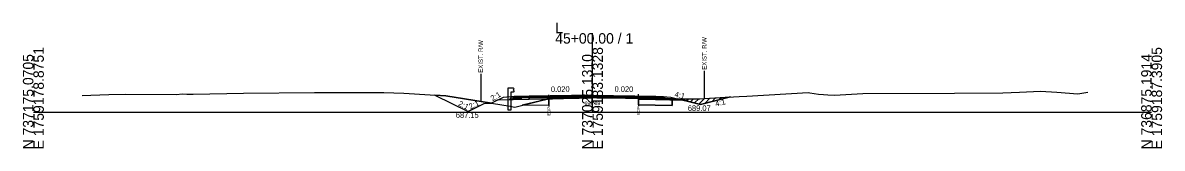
# Model space of a CAD drawing. Extents: x -26 to 4303, y -10 to 9577.
# Drawn here: x 2997.2 to 3302.8, y 4990.3 to 5024 of the extents above; entities that cross this region are included whole.
import ezdxf

# ---------------------------------------------------------------- set-up
doc = ezdxf.new("R2010")
doc.units = 0
for name, color, linetype in [('Default', 7, 'Continuous'), ('Exist CMT Pavement', 7, 'Continuous'), ('Old_Level_10', 7, 'Continuous'), ('Old_Level_2', 7, 'Continuous'), ('Pattern 1', 7, 'Continuous'), ('Prop CMT Conc Surface', 7, 'Continuous'), ('Prop CMT Concrete Structures', 7, 'Continuous'), ('Prop CMT Concrete Wall', 7, 'Continuous'), ('Prop CMT Pvmt Course 1', 7, 'Continuous'), ('Prop CMT Pvmt Course 1 CG', 7, 'Continuous'), ('Prop CMT Pvmt Course 1 Wedge', 7, 'Continuous'), ('Prop CMT Pvmt Course 2', 7, 'Continuous'), ('Prop CMT Pvmt Course 2 Wedge', 7, 'Continuous'), ('Prop CMT Pvmt Course 3', 7, 'Continuous'), ('Prop CMT Pvmt Course 3 Wedge', 7, 'Continuous'), ('Prop CMT Pvmt Surface', 7, 'Continuous'), ('Prop CMT Pvmt Surface Shoulder', 7, 'Continuous'), ('Prop CMT Pvmt Wedge Surface 1', 7, 'Continuous'), ('Prop CMT Pvmt Wedge Surface 2', 7, 'Continuous'), ('Prop CMT Pvmt Wedge Surface 3', 7, 'Continuous'), ('Prop CMT Shld Paved Course 1', 7, 'Continuous'), ('Prop CMT Shld Paved Course 2', 7, 'Continuous'), ('Prop CMT Shld Paved Course 3', 7, 'Continuous'), ('Prop CMT Slope Grass', 7, 'Continuous'), ('Prop CMT Subgrade Earthwork', 7, 'Continuous'), ('Prop Road Sect_ Recs - UC Shallow (Outline)', 7, 'Continuous'), ('Prop Shade Light', 7, 'Continuous'), ('Prop XS DDE Elevations', 7, 'Continuous'), ('Prop XS Ditch Standard Text', 7, 'Continuous'), ('Prop XS Earthwork Shape', 7, 'Continuous'), ('Prop XS Hydro Elevations', 7, 'Continuous'), ('Prop XS SE Text', 7, 'Continuous'), ('Prop XS Side Slope Text', 7, 'Continuous'), ('Prop XS Wedging', 7, 'Continuous')]:
    doc.layers.add(name, color=color, linetype=linetype)

msp = doc.modelspace()

# ---------------------------------------------------------------- linework, layer by layer
at = {"layer": 'Exist CMT Pavement'}
for points in [[(3150, 5004.61), (3133, 5004.27)], [(3150, 5004.61), (3167, 5004.27)]]:
    msp.add_lwpolyline(points, dxfattribs=at)
at = {"layer": 'Old_Level_10'}
for p, q in [((3107.71, 5004.6), (3116.61, 5000.15)), ((3116.59, 5000.15), (3120.9, 5002.3)), ((3120.9, 5002.3), (3122.9, 5002.4))]:
    msp.add_line(p, q, dxfattribs=at)
at = {"layer": 'Old_Level_2'}
for p, q in [((3150, 5000), (3150, 5021.22)), ((3150, 5000), (3150, 5021.22)), ((3000, 5000), (3150, 5000)), ((3000, 5000), (3150, 5000)), ((3150, 5000), (3300, 5000)), ((3150, 5000), (3300, 5000))]:
    msp.add_line(p, q, dxfattribs=at)
at = {"layer": 'Pattern 1'}
for p, q in [((3185.76, 5003.76), (3186.02, 5004.02)), ((3163.5, 5003.47), (3163.59, 5003.57)), ((3164.88, 5003.44), (3164.99, 5003.55)), ((3166.27, 5003.41), (3166.42, 5003.56)), ((3167.66, 5003.39), (3167.84, 5003.57)), ((3169.04, 5003.36), (3169.26, 5003.57)), ((3170.43, 5003.33), (3170.68, 5003.58)), ((3174.01, 5003.32), (3174.28, 5003.6)), ((3175.14, 5003.04), (3175.71, 5003.61)), ((3176.27, 5002.76), (3177.13, 5003.61)), ((3177.4, 5002.47), (3178.55, 5003.62)), ((3178.53, 5002.19), (3180.02, 5003.68)), ((3180.11, 5002.35), (3181.52, 5003.76)), ((3181.99, 5002.82), (3183.02, 5003.85)), ((3183.88, 5003.29), (3184.52, 5003.94))]:
    msp.add_line(p, q, dxfattribs=at)
for points in [[(3187.02, 5004.08), (3179, 5002.07), (3172.93, 5003.59), (3178.83, 5003.62), (3180.05, 5003.68)], [(3162.3, 5003.69), (3162.3, 5003.49), (3171.39, 5003.31), (3171.4, 5003.58), (3165.06, 5003.55), (3163.85, 5003.55), (3163.84, 5003.55), (3163.62, 5003.57)]]:
    msp.add_lwpolyline(points, close=True, dxfattribs=at)
at = {"layer": 'Prop CMT Conc Surface'}
for points in [[(3138.3, 5004.13), (3133, 5004.02)], [(3133, 5004.02), (3133, 5003.82)], [(3138.3, 5003.92), (3138.3, 5004.13)], [(3162.3, 5003.91), (3162.3, 5004.12)], [(3162.3, 5004.12), (3167, 5004.02)], [(3167, 5004.02), (3167, 5003.82)], [(3133, 5003.82), (3138.3, 5003.92)], [(3167, 5003.82), (3162.3, 5003.91)]]:
    msp.add_lwpolyline(points, dxfattribs=at)
at = {"layer": 'Prop CMT Concrete Structures'}
for points in [[(3133, 5004.02), (3133, 5004.27)], [(3138.3, 5004.13), (3133, 5004.02)], [(3150, 5004.49), (3138.3, 5004.25)], [(3138.3, 5004.25), (3138.3, 5004.13)], [(3150, 5004.49), (3162.3, 5004.24)], [(3162.3, 5004.24), (3162.3, 5004.12)], [(3162.3, 5004.12), (3167, 5004.02)], [(3167, 5004.02), (3167, 5004.27)]]:
    msp.add_lwpolyline(points, dxfattribs=at)
at = {"layer": 'Prop CMT Pvmt Course 1'}
for points in [[(3138.3, 5003.92), (3133, 5003.82)], [(3133, 5003.82), (3133, 5003.48)], [(3133, 5003.48), (3138.3, 5003.59)], [(3138.3, 5003.59), (3138.3, 5003.92)], [(3162.3, 5003.91), (3167, 5003.82)], [(3162.3, 5003.58), (3162.3, 5003.91)], [(3167, 5003.48), (3162.3, 5003.58)], [(3167, 5003.82), (3167, 5003.48)]]:
    msp.add_lwpolyline(points, dxfattribs=at)
at = {"layer": 'Prop CMT Pvmt Course 1 Wedge'}
for points in [[(3138.3, 5003.92), (3138.38, 5003.92), (3138.45, 5003.92), (3139.31, 5003.94), (3140.34, 5003.96), (3140.8, 5003.97), (3141.38, 5003.98), (3142.22, 5004), (3143.88, 5004.03), (3144.65, 5004.05), (3146.38, 5004.08), (3147.08, 5004.1), (3148.88, 5004.13), (3149.01, 5004.14), (3150, 5004.16)], [(3150, 5004.16), (3150, 5003.89)], [(3150, 5004.16), (3150.62, 5004.14), (3151.19, 5004.13), (3151.38, 5004.13), (3151.94, 5004.12), (3153.88, 5004.08), (3154.38, 5004.07), (3156.38, 5004.03), (3156.81, 5004.02), (3158.88, 5003.98), (3159.24, 5003.97), (3161.39, 5003.93), (3161.56, 5003.92), (3161.64, 5003.92), (3161.68, 5003.92), (3161.7, 5003.92), (3161.92, 5003.92), (3161.94, 5003.92), (3162.3, 5003.91)], [(3138.3, 5003.55), (3138.3, 5003.92)], [(3150, 5003.89), (3149.01, 5003.86), (3148.88, 5003.86), (3147.08, 5003.82), (3146.38, 5003.8), (3144.65, 5003.75), (3143.88, 5003.73), (3142.22, 5003.68), (3141.38, 5003.65), (3140.8, 5003.63), (3140.34, 5003.63), (3139.31, 5003.6), (3138.45, 5003.57), (3138.38, 5003.56), (3138.3, 5003.55)], [(3162.3, 5003.69), (3161.94, 5003.72), (3161.92, 5003.72), (3161.7, 5003.72), (3161.68, 5003.71), (3161.64, 5003.73), (3161.56, 5003.72), (3161.39, 5003.74), (3159.24, 5003.74), (3158.88, 5003.75), (3156.81, 5003.82), (3156.38, 5003.83), (3154.38, 5003.85), (3153.88, 5003.86), (3151.94, 5003.86), (3151.38, 5003.87), (3151.19, 5003.88), (3150.62, 5003.91), (3150, 5003.89)], [(3162.3, 5003.91), (3162.3, 5003.69)]]:
    msp.add_lwpolyline(points, dxfattribs=at)
at = {"layer": 'Prop CMT Pvmt Course 2'}
for points in [[(3131, 5004.23), (3129, 5004.19), (3128.74, 5003.94)], [(3133, 5004.02), (3133, 5004.27)], [(3167, 5004.27), (3169, 5004.23), (3169.26, 5003.98)], [(3167, 5004.02), (3167, 5004.27)], [(3169.26, 5003.98), (3167, 5004.02)], [(3128.74, 5003.94), (3131, 5003.98)]]:
    msp.add_lwpolyline(points, dxfattribs=at)
at = {"layer": 'Prop CMT Pvmt Course 2 Wedge'}
for points in [[(3129, 5004.19), (3126, 5003.95)], [(3169, 5004.23), (3171, 5004.07), (3179, 5002.07), (3187.02, 5004.08)], [(3126, 5003.95), (3122.9, 5002.4)]]:
    msp.add_lwpolyline(points, dxfattribs=at)
at = {"layer": 'Prop CMT Pvmt Course 3'}
for points in [[(3133, 5004.02), (3128.74, 5003.94), (3128.53, 5003.73)], [(3133, 5003.82), (3133, 5004.02)], [(3167, 5004.02), (3169.26, 5003.98), (3169.47, 5003.77)], [(3167, 5003.82), (3167, 5004.02)], [(3128.53, 5003.73), (3131, 5003.78)], [(3169.47, 5003.77), (3167, 5003.82)]]:
    msp.add_lwpolyline(points, dxfattribs=at)
at = {"layer": 'Prop CMT Pvmt Course 3 Wedge'}
for points in [[(3127.4, 5000.57), (3127.4, 5006.57)], [(3127.4, 5006.57), (3128.73, 5006.57), (3129, 5006.28)], [(3129, 5005.7), (3128.73, 5005.41), (3128.06, 5005.41)], [(3128.06, 5005.41), (3128.06, 5000.57)], [(3129, 5006.28), (3128.73, 5005.99)], [(3128.73, 5005.99), (3129, 5005.7)], [(3128.06, 5000.57), (3127.4, 5000.57)]]:
    msp.add_lwpolyline(points, dxfattribs=at)
at = {"layer": 'Prop CMT Pvmt Surface'}
for points in [[(3150, 5004.36), (3133, 5004.02)], [(3133, 5004.02), (3133, 5004.27)], [(3150, 5004.36), (3167, 5004.02)], [(3167, 5004.02), (3167, 5004.27)]]:
    msp.add_lwpolyline(points, dxfattribs=at)
at = {"layer": 'Prop CMT Pvmt Surface Shoulder'}
for points in [[(3138.31, 5003.55), (3138.38, 5003.56), (3138.45, 5003.57), (3139.31, 5003.6), (3140.34, 5003.63), (3140.8, 5003.63), (3141.38, 5003.65), (3142.22, 5003.68), (3143.88, 5003.73), (3144.65, 5003.75), (3146.38, 5003.8), (3147.08, 5003.82), (3148.88, 5003.86), (3149.01, 5003.86), (3150, 5003.89)], [(3150, 5003.89), (3150.62, 5003.91), (3151.19, 5003.88), (3151.38, 5003.87), (3151.94, 5003.86), (3153.88, 5003.86), (3154.38, 5003.85), (3156.38, 5003.83), (3156.81, 5003.82), (3158.88, 5003.75), (3159.24, 5003.74), (3161.39, 5003.74), (3161.56, 5003.72), (3161.64, 5003.73), (3161.68, 5003.71), (3161.7, 5003.72), (3161.92, 5003.72), (3161.94, 5003.72), (3162.3, 5003.69)]]:
    msp.add_lwpolyline(points, dxfattribs=at)
at = {"layer": 'Prop CMT Pvmt Wedge Surface 1'}
for p, q in [((3133.02, 5003.36), (3124.46, 5003.19)), ((3138.31, 5003.46), (3133.02, 5003.36)), ((3162.3, 5003.45), (3166.98, 5003.36)), ((3166.98, 5003.36), (3174.47, 5003.21))]:
    msp.add_line(p, q, dxfattribs=at)
for points in [[(3138.31, 5003.55), (3138.31, 5003.46)], [(3162.3, 5003.45), (3162.3, 5003.69)]]:
    msp.add_lwpolyline(points, dxfattribs=at)
at = {"layer": 'Prop CMT Pvmt Wedge Surface 2'}
for points in [[(3138.3, 5004.25), (3138.38, 5004.26), (3138.45, 5004.26), (3139.31, 5004.27), (3140.34, 5004.3), (3140.8, 5004.3), (3141.38, 5004.32), (3142.22, 5004.33), (3143.88, 5004.37), (3144.65, 5004.38), (3146.38, 5004.42), (3147.08, 5004.43), (3148.88, 5004.47), (3149.01, 5004.47), (3150, 5004.49)], [(3150, 5004.36), (3149.01, 5004.34), (3148.88, 5004.34), (3147.08, 5004.31), (3146.38, 5004.29), (3144.65, 5004.26), (3143.88, 5004.24), (3142.22, 5004.21), (3141.38, 5004.19), (3140.8, 5004.18), (3140.34, 5004.17), (3139.31, 5004.15), (3138.45, 5004.13), (3138.38, 5004.13), (3138.3, 5004.13)], [(3138.3, 5004.13), (3138.3, 5004.25)], [(3150, 5004.49), (3150, 5004.36)], [(3150, 5004.49), (3150.62, 5004.48), (3151.19, 5004.46), (3151.38, 5004.46), (3151.94, 5004.45), (3153.88, 5004.41), (3154.38, 5004.4), (3156.38, 5004.36), (3156.81, 5004.35), (3158.88, 5004.31), (3159.24, 5004.3), (3161.39, 5004.26), (3161.56, 5004.26), (3161.64, 5004.26), (3161.68, 5004.25), (3161.7, 5004.25), (3161.92, 5004.25), (3161.94, 5004.25), (3162.3, 5004.24)], [(3162.3, 5004.12), (3161.94, 5004.12), (3161.92, 5004.13), (3161.7, 5004.13), (3161.68, 5004.13), (3161.64, 5004.13), (3161.56, 5004.13), (3161.39, 5004.14), (3159.24, 5004.18), (3158.88, 5004.19), (3156.81, 5004.23), (3156.38, 5004.24), (3154.38, 5004.28), (3153.88, 5004.29), (3151.94, 5004.32), (3151.38, 5004.34), (3151.19, 5004.34), (3150.62, 5004.35), (3150, 5004.36)], [(3162.3, 5004.24), (3162.3, 5004.12)]]:
    msp.add_lwpolyline(points, dxfattribs=at)
at = {"layer": 'Prop CMT Pvmt Wedge Surface 3'}
for points in [[(3138.3, 5004.13), (3138.38, 5004.13), (3138.45, 5004.13), (3139.31, 5004.15), (3140.34, 5004.17), (3140.8, 5004.18), (3141.38, 5004.19), (3142.22, 5004.21), (3143.88, 5004.24), (3144.65, 5004.26), (3146.38, 5004.29), (3147.08, 5004.31), (3148.88, 5004.34), (3149.01, 5004.34), (3150, 5004.36)], [(3150, 5004.16), (3149.01, 5004.14), (3148.88, 5004.13), (3147.08, 5004.1), (3146.38, 5004.08), (3144.65, 5004.05), (3143.88, 5004.03), (3142.22, 5004), (3141.38, 5003.98), (3140.8, 5003.97), (3140.34, 5003.96), (3139.31, 5003.94), (3138.45, 5003.92), (3138.38, 5003.92), (3138.3, 5003.92)], [(3138.3, 5003.92), (3138.3, 5004.13)], [(3150, 5004.36), (3150, 5004.16)], [(3150, 5004.36), (3150.62, 5004.35), (3151.19, 5004.34), (3151.38, 5004.34), (3151.94, 5004.32), (3153.88, 5004.29), (3154.38, 5004.28), (3156.38, 5004.24), (3156.81, 5004.23), (3158.88, 5004.19), (3159.24, 5004.18), (3161.39, 5004.14), (3161.56, 5004.13), (3161.64, 5004.13), (3161.68, 5004.13), (3161.7, 5004.13), (3161.92, 5004.13), (3161.94, 5004.12), (3162.3, 5004.12)], [(3162.3, 5003.91), (3161.94, 5003.92), (3161.92, 5003.92), (3161.7, 5003.92), (3161.68, 5003.92), (3161.64, 5003.92), (3161.56, 5003.92), (3161.39, 5003.93), (3159.24, 5003.97), (3158.88, 5003.98), (3156.81, 5004.02), (3156.38, 5004.03), (3154.38, 5004.07), (3153.88, 5004.08), (3151.94, 5004.12), (3151.38, 5004.13), (3151.19, 5004.13), (3150.62, 5004.14), (3150, 5004.16)], [(3162.3, 5004.12), (3162.3, 5003.91)]]:
    msp.add_lwpolyline(points, dxfattribs=at)
at = {"layer": 'Prop CMT Shld Paved Course 1'}
for points in [[(3133, 5003.82), (3133, 5004.27)], [(3150, 5004.16), (3133, 5003.82)], [(3150, 5004.16), (3167, 5003.82)], [(3167, 5003.82), (3167, 5004.27)]]:
    msp.add_lwpolyline(points, dxfattribs=at)
at = {"layer": 'Prop CMT Shld Paved Course 2'}
for points in [[(3131, 5004.23), (3129, 5004.19)], [(3133, 5004.27), (3131, 5004.23)], [(3167, 5004.27), (3169, 5004.23)]]:
    msp.add_lwpolyline(points, dxfattribs=at)
at = {"layer": 'Prop CMT Shld Paved Course 3'}
for points in [[(3150, 5004.61), (3133, 5004.27)], [(3133, 5004.27), (3133, 5004.02)], [(3133, 5004.02), (3138.3, 5004.13)], [(3138.3, 5004.25), (3150, 5004.49)], [(3138.3, 5004.13), (3138.3, 5004.25)], [(3150, 5004.36), (3150, 5004.61)], [(3150, 5004.61), (3167, 5004.27)], [(3150, 5004.49), (3150, 5004.36), (3150, 5004.36)], [(3162.3, 5004.24), (3150, 5004.49)], [(3162.3, 5004.12), (3162.3, 5004.24)], [(3167, 5004.02), (3162.3, 5004.12)], [(3167, 5004.27), (3167, 5004.02)]]:
    msp.add_lwpolyline(points, dxfattribs=at)
at = {"layer": 'Prop CMT Slope Grass'}
msp.add_lwpolyline([(3013.07, 5004.48), (3015.42, 5004.6), (3020.27, 5004.73), (3024.65, 5004.84), (3038.31, 5004.78), (3039.98, 5004.92), (3041.15, 5004.85), (3042.83, 5004.85), (3056.38, 5005.09), (3075.43, 5005.26), (3094.02, 5005.25), (3099.39, 5005.14), (3106.45, 5004.7), (3110.69, 5004.37), (3127.89, 5001.6), (3129.2, 5001.38), (3136.66, 5003.24), (3138.38, 5003.56), (3139.31, 5003.6), (3140.34, 5003.63), (3140.8, 5003.63), (3141.38, 5003.65), (3142.22, 5003.68), (3143.88, 5003.73), (3144.65, 5003.75), (3146.38, 5003.8), (3147.08, 5003.82), (3149.01, 5003.86), (3150, 5003.89), (3150.62, 5003.91), (3151.38, 5003.87), (3151.94, 5003.86), (3153.88, 5003.86), (3154.38, 5003.85), (3156.38, 5003.83), (3156.81, 5003.82), (3158.88, 5003.75), (3159.24, 5003.74), (3161.94, 5003.72), (3163.84, 5003.55), (3178.83, 5003.62), (3180.05, 5003.68), (3189.36, 5004.21), (3191.42, 5004.29), (3207.86, 5005.25), (3208.31, 5005.22), (3210.61, 5004.88), (3211.93, 5004.74), (3213.14, 5004.64), (3214.91, 5004.6), (3222.53, 5005.01), (3247.08, 5005.13), (3260.04, 5005.2), (3264.52, 5005.35), (3270.21, 5005.68), (3274.57, 5005.35), (3280.21, 5004.94), (3282.87, 5005.34)], dxfattribs=at)
at = {"layer": 'Prop CMT Subgrade Earthwork'}
for points in [[(3133, 5003.82), (3128.53, 5003.73), (3128.03, 5003.72), (3127.69, 5003.38)], [(3127.69, 5003.38), (3133, 5003.48)], [(3133, 5003.48), (3133, 5003.82)], [(3167, 5003.82), (3169.47, 5003.77), (3169.97, 5003.76), (3170.31, 5003.42)], [(3167, 5003.48), (3167, 5003.82)], [(3170.31, 5003.42), (3167, 5003.48)]]:
    msp.add_lwpolyline(points, dxfattribs=at)
at = {"layer": 'Prop Road Sect_ Recs - UC Shallow (Outline)'}
msp.add_line((3138.3, 5003.5), (3138.3, 5002), dxfattribs=at)
for points in [[(3138.3, 5002), (3138.3, 5003.5), (3138.04, 5003.5), (3136.66, 5003.24), (3134.94, 5002.81), (3133.5, 5002.46), (3132.31, 5002.16), (3131.15, 5001.87), (3131.12, 5001.86)], [(3171.36, 5001.81), (3162.3, 5001.99), (3162.3, 5003.49), (3171.39, 5003.31)]]:
    msp.add_lwpolyline(points, close=True, dxfattribs=at)
at = {"layer": 'Prop Shade Light'}
for p, q in [((3137.61, 5003.42), (3131.12, 5001.86)), ((3131.12, 5001.86), (3138.3, 5002)), ((3138.31, 5003.5), (3137.61, 5003.42)), ((3138.3, 5002), (3138.31, 5003.5)), ((3162.3, 5003.49), (3162.27, 5001.99)), ((3162.27, 5001.99), (3171.36, 5001.81)), ((3171.39, 5003.31), (3170.39, 5003.33)), ((3171.36, 5001.81), (3171.39, 5003.31))]:
    msp.add_line(p, q, dxfattribs=at)
msp.add_lwpolyline([(3170.39, 5003.33), (3167, 5003.4), (3163.87, 5003.46), (3162.3, 5003.49)], dxfattribs=at)
at = {"layer": 'Prop XS DDE Elevations'}
for points in [[(3172.93, 5003.59), (3178.83, 5003.62), (3180.05, 5003.68), (3187.02, 5004.08), (3179, 5002.07), (3174.47, 5003.21)], [(3133.02, 5003.36), (3124.46, 5003.19), (3122.9, 5002.4), (3127.89, 5001.6), (3129.2, 5001.38), (3136.66, 5003.24), (3137.78, 5003.45)], [(3138.31, 5003.46), (3137.78, 5003.45), (3138.31, 5003.55)], [(3138.45, 5003.57), (3139.31, 5003.6), (3138.38, 5003.56)], [(3147.08, 5003.82), (3148.88, 5003.86), (3149.01, 5003.86)], [(3150.62, 5003.91), (3151.19, 5003.88), (3151.38, 5003.87)], [(3161.39, 5003.74), (3161.55, 5003.72), (3159.24, 5003.74)], [(3161.68, 5003.71), (3161.7, 5003.72), (3161.92, 5003.72), (3161.66, 5003.72)], [(3162.3, 5003.69), (3163.84, 5003.55), (3172.93, 5003.59), (3174.47, 5003.21), (3166.98, 5003.36), (3162.3, 5003.45)]]:
    msp.add_lwpolyline(points, close=True, dxfattribs=at)
at = {"layer": 'Prop XS Ditch Standard Text'}
for p, q in [((3120, 5010.27), (3120, 5002.87)), ((3180, 5011.08), (3180, 5003.68)), ((3138.3, 5003.55), (3138.3, 5001.5)), ((3162.3, 5003.69), (3162.3, 5001.64))]:
    msp.add_line(p, q, dxfattribs=at)
at = {"layer": 'Prop XS Earthwork Shape'}
msp.add_lwpolyline([(3116.61, 5000.15), (3120.9, 5002.3), (3122.9, 5002.4), (3110.69, 5004.37), (3107.71, 5004.6)], close=True, dxfattribs=at)
at = {"layer": 'Prop XS Wedging'}
for p, q in [((3138.3, 5003.55), (3138.3, 5004.66)), ((3138.3, 5004.13), (3150, 5004.36)), ((3138.3, 5004.25), (3138.3, 5004.13)), ((3138.3, 5004.13), (3138.31, 5003.55)), ((3150, 5004.36), (3150, 5004.36)), ((3150, 5004.36), (3150, 5004.36)), ((3150, 5004.36), (3162.3, 5004.12)), ((3150, 5004.36), (3150, 5004.36)), ((3162.3, 5004.12), (3150, 5004.36)), ((3162.3, 5003.69), (3162.3, 5004.8)), ((3162.3, 5004.12), (3162.3, 5004.24)), ((3162.3, 5003.69), (3162.3, 5004.12)), ((3138.31, 5003.55), (3138.38, 5003.56)), ((3140.8, 5003.63), (3141.38, 5003.65)), ((3141.38, 5003.65), (3142.22, 5003.68)), ((3146.38, 5003.8), (3147.08, 5003.82)), ((3149.01, 5003.86), (3150, 5003.89)), ((3151.38, 5003.87), (3151.94, 5003.86)), ((3151.94, 5003.86), (3153.88, 5003.86)), ((3153.88, 5003.86), (3154.38, 5003.85)), ((3154.38, 5003.85), (3156.38, 5003.83)), ((3161.66, 5003.72), (3161.92, 5003.72))]:
    msp.add_line(p, q, dxfattribs=at)
for points in [[(3150, 5004.49), (3133, 5004.15)], [(3150, 5004.36), (3133, 5004.02)], [(3150, 5004.49), (3150, 5004.49), (3138.3, 5004.25)], [(3150, 5004.36), (3150, 5004.36), (3138.3, 5004.13)], [(3150, 5004.49), (3167, 5004.15)], [(3162.3, 5004.24), (3150, 5004.49), (3150, 5004.49)], [(3150, 5004.36), (3167, 5004.02)], [(3150, 5004.36), (3150, 5004.36)], [(3150, 5004.36), (3150, 5004.36)], [(3138.38, 5003.56), (3138.45, 5003.57), (3139.31, 5003.6), (3140.34, 5003.63), (3140.8, 5003.63)], [(3142.22, 5003.68), (3143.88, 5003.73), (3144.65, 5003.75), (3146.38, 5003.8)], [(3147.08, 5003.82), (3148.88, 5003.86), (3149.01, 5003.86)], [(3150, 5003.89), (3150.62, 5003.91), (3151.19, 5003.88), (3151.38, 5003.87)], [(3156.38, 5003.83), (3156.81, 5003.82), (3158.88, 5003.75), (3159.24, 5003.74)], [(3159.24, 5003.74), (3161.39, 5003.74), (3161.55, 5003.72)], [(3161.55, 5003.72), (3161.56, 5003.72), (3161.57, 5003.72)], [(3161.57, 5003.72), (3161.64, 5003.73), (3161.66, 5003.72)], [(3161.92, 5003.72), (3161.92, 5003.72), (3161.94, 5003.72), (3162.3, 5003.69)]]:
    msp.add_lwpolyline(points, dxfattribs=at)

# ---------------------------------------------------------------- texts
at = {"layer": 'Default'}
msp.add_text('-', height=0.0001, dxfattribs=at).set_placement((3000, 5000))
at = {"layer": 'Old_Level_2'}
for s, p in [('L', (3140, 5021.22)), ('L', (3140, 5021.22)), ('45+00.00 / 1', (3140, 5018.42)), ('45+00.00 / 1', (3140, 5018.42))]:
    msp.add_text(s, height=2.8, dxfattribs=at).set_placement(p)
for s, p in [('E 1759178.8751', (3002.8, 4990)), ('E 1759178.8751', (3002.8, 4990)), ('E 1759183.1328', (3152.8, 4990)), ('E 1759183.1328', (3152.8, 4990)), ('E 1759187.3905', (3302.8, 4990)), ('E 1759187.3905', (3302.8, 4990)), ('N 737175.0705', (3000, 4990)), ('N 737175.0705', (3000, 4990)), ('N 737025.1310', (3150, 4990)), ('N 737025.1310', (3150, 4990)), ('N 736875.1914', (3300, 4990)), ('N 736875.1914', (3300, 4990))]:
    msp.add_text(s, height=2.8, rotation=90, dxfattribs=at).set_placement(p)
at = {"layer": 'Prop CMT Concrete Wall'}
for rotation, p in [(29.9324, (3123.18, 5002.92)), (334.1383, (3113.84, 5001.81)), (25.8617, (3117.27, 5000.73))]:
    msp.add_text('2:1', height=1.5, rotation=rotation, dxfattribs=at).set_placement(p)
msp.add_text('687.15', height=1.5, dxfattribs=at).set_placement((3113.33, 4998.47))
at = {"layer": 'Prop CMT Pvmt Course 1 CG'}
msp.add_text('690.89', height=1, dxfattribs=at).set_placement((3147.87, 5001.89))
at = {"layer": 'Prop XS Ditch Standard Text'}
for s, height, p in [('EXIST. R/W', 1.181, (3180.59, 5011.38)), ('EXIST. R/W', 1.181, (3120.59, 5010.57)), ('EOP', 0.787, (3138.7, 4999.1)), ('EOP', 0.787, (3162.69, 4999.24))]:
    msp.add_text(s, height=height, rotation=90, dxfattribs=at).set_placement(p)
at = {"layer": 'Prop XS Hydro Elevations'}
msp.add_text('689.07', height=1.5, dxfattribs=at).set_placement((3175.57, 5000.33))
at = {"layer": 'Prop XS SE Text'}
for rotation, p in [(1.1458, (3138.86, 5005.39)), (358.8542, (3155.9, 5005.5))]:
    msp.add_text('0.020', height=1.5, rotation=rotation, dxfattribs=at).set_placement(p)
at = {"layer": 'Prop XS Side Slope Text'}
for rotation, p in [(345.9638, (3171.89, 5004.16)), (14.0362, (3183.11, 5001.47))]:
    msp.add_text('4:1', height=1.5, rotation=rotation, dxfattribs=at).set_placement(p)

doc.saveas('drawing.dxf')
